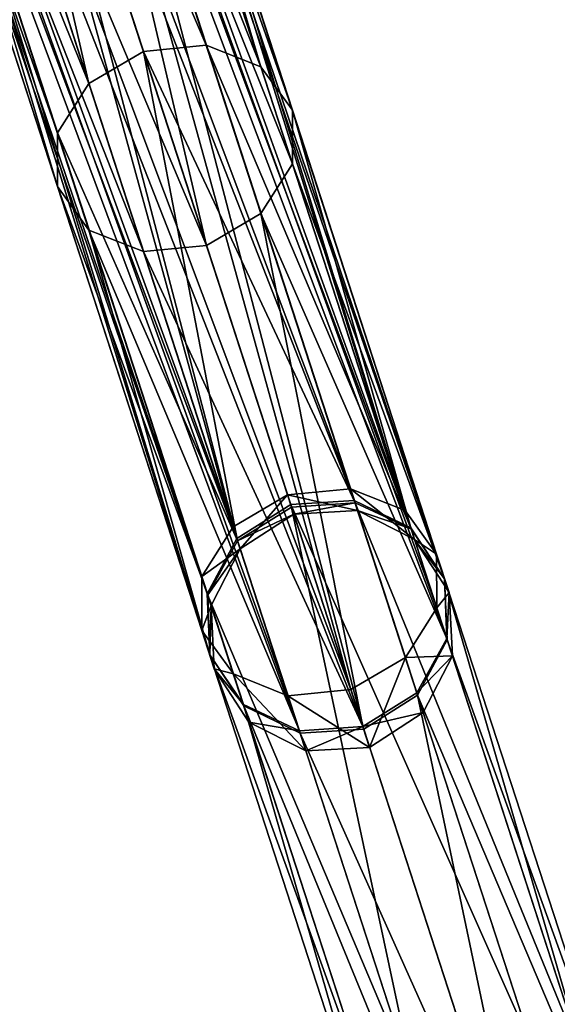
# Model space of a CAD drawing. Header units: millimetres. Extents: x 0 to 316, y 0 to 317.
# Tile 299 of 656: x 169.07 to 175.6, y 106.03 to 118. Entities that reach past the tile are written whole.
import ezdxf

# ---------------------------------------------------------------- set-up
doc = ezdxf.new("R2010")
doc.units = ezdxf.units.MM
doc.header["$LTSCALE"] = 25.4
doc.layers.get('0').update_dxf_attribs({"true_color": 0xff5454})

# ---------------------------------------------------------------- blocks, each defined once
blk = doc.blocks.new('LUKSOR-L-8847.STL')
at = {"color": 250, "true_color": 0x262626}
mesh = blk.add_polyface(dxfattribs=at)
corners = [(17.208, 132.764, 656.481), (26.679, 119.24, 677.559), (17.922, 133.039, 656.349), (25.956, 118.979, 677.672)]
mesh.append_faces([[corners[k] for k in face] for face in [(0, 1, 2), (1, 0, 3)]], dxfattribs={"vtx0": -1, "color": 250})
mesh = blk.add_polyface(dxfattribs=at)
corners = [(17.922, 133.039, 656.349), (27.386, 119.15, 677.253), (18.606, 132.985, 655.986), (26.679, 119.24, 677.559)]
mesh.append_faces([[corners[k] for k in face] for face in [(0, 1, 2), (1, 0, 3)]], dxfattribs={"vtx0": -1, "color": 250})
mesh = blk.add_polyface(dxfattribs=at)
corners = [(25.956, 118.979, 677.672), (16.655, 132.235, 656.349), (25.412, 118.436, 677.559), (17.208, 132.764, 656.481)]
mesh.append_faces([[corners[k] for k in face] for face in [(0, 1, 2), (1, 0, 3)]], dxfattribs={"vtx0": -1, "color": 250})
mesh = blk.add_polyface(dxfattribs=at)
corners = [(25.412, 118.436, 677.559), (16.413, 131.592, 655.986), (25.193, 117.757, 677.253), (16.655, 132.235, 656.349)]
mesh.append_faces([[corners[k] for k in face] for face in [(0, 1, 2), (1, 0, 3)]], dxfattribs={"vtx0": -1, "color": 250})
mesh = blk.add_polyface(dxfattribs=at)
corners = [(25.193, 117.757, 677.253), (16.545, 131.009, 655.491), (25.357, 117.124, 676.834), (16.413, 131.592, 655.986)]
mesh.append_faces([[corners[k] for k in face] for face in [(0, 1, 2), (1, 0, 3)]], dxfattribs={"vtx0": -1, "color": 250})
mesh = blk.add_polyface(dxfattribs=at)
corners = [(25.357, 117.124, 676.834), (17.017, 130.641, 654.996), (25.86, 116.707, 676.415), (16.545, 131.009, 655.491)]
mesh.append_faces([[corners[k] for k in face] for face in [(0, 1, 2), (1, 0, 3)]], dxfattribs={"vtx0": -1, "color": 250})
mesh = blk.add_polyface(dxfattribs=at)
corners = [(27.29, 116.877, 675.997), (17.701, 130.587, 654.634), (18.415, 130.861, 654.501), (26.567, 116.616, 676.109)]
mesh.append_faces([[corners[k] for k in face] for face in [(0, 1, 2), (1, 0, 3)]], dxfattribs={"vtx0": -1, "color": 250})
mesh = blk.add_polyface(dxfattribs=at)
corners = [(26.567, 116.616, 676.109), (17.017, 130.641, 654.996), (17.701, 130.587, 654.634), (25.86, 116.707, 676.415)]
mesh.append_faces([[corners[k] for k in face] for face in [(0, 1, 2), (1, 0, 3)]], dxfattribs={"vtx0": -1, "color": 250})
mesh = blk.add_polyface(dxfattribs=at)
corners = [(9.924, 129.337, 656.481), (15.734, 113.882, 677.559), (10.684, 129.425, 656.349), (14.969, 113.809, 677.672)]
mesh.append_faces([[corners[k] for k in face] for face in [(0, 1, 2), (1, 0, 3)]], dxfattribs={"vtx0": -1, "color": 250})
mesh = blk.add_polyface(dxfattribs=at)
corners = [(10.684, 129.425, 656.349), (16.397, 113.618, 677.253), (11.333, 129.202, 655.986), (15.734, 113.882, 677.559)]
mesh.append_faces([[corners[k] for k in face] for face in [(0, 1, 2), (1, 0, 3)]], dxfattribs={"vtx0": -1, "color": 250})
mesh = blk.add_polyface(dxfattribs=at)
corners = [(14.307, 113.419, 677.559), (9.924, 129.337, 656.481), (9.257, 128.961, 656.349), (14.969, 113.809, 677.672)]
mesh.append_faces([[corners[k] for k in face] for face in [(0, 1, 2), (1, 0, 3)]], dxfattribs={"vtx0": -1, "color": 250})
mesh = blk.add_polyface(dxfattribs=at)
corners = [(11.699, 128.728, 655.491), (16.397, 113.618, 677.253), (16.78, 113.089, 676.834), (11.333, 129.202, 655.986)]
mesh.append_faces([[corners[k] for k in face] for face in [(0, 1, 2), (1, 0, 3)]], dxfattribs={"vtx0": -1, "color": 250})
mesh = blk.add_polyface(dxfattribs=at)
corners = [(14.307, 113.419, 677.559), (8.863, 128.399, 655.986), (13.926, 112.816, 677.253), (9.257, 128.961, 656.349)]
mesh.append_faces([[corners[k] for k in face] for face in [(0, 1, 2), (1, 0, 3)]], dxfattribs={"vtx0": -1, "color": 250})
mesh = blk.add_polyface(dxfattribs=at)
corners = [(11.682, 128.13, 654.996), (16.78, 113.089, 676.834), (16.782, 112.435, 676.415), (11.699, 128.728, 655.491)]
mesh.append_faces([[corners[k] for k in face] for face in [(0, 1, 2), (1, 0, 3)]], dxfattribs={"vtx0": -1, "color": 250})
mesh = blk.add_polyface(dxfattribs=at)
corners = [(13.926, 112.816, 677.253), (8.846, 127.801, 655.491), (13.927, 112.162, 676.834), (8.863, 128.399, 655.986)]
mesh.append_faces([[corners[k] for k in face] for face in [(0, 1, 2), (1, 0, 3)]], dxfattribs={"vtx0": -1, "color": 250})
mesh = blk.add_polyface(dxfattribs=at)
corners = [(11.287, 127.568, 654.634), (16.782, 112.435, 676.415), (16.4, 111.832, 676.109), (11.682, 128.13, 654.996)]
mesh.append_faces([[corners[k] for k in face] for face in [(0, 1, 2), (1, 0, 3)]], dxfattribs={"vtx0": -1, "color": 250})
mesh = blk.add_polyface(dxfattribs=at)
corners = [(13.927, 112.162, 676.834), (9.211, 127.328, 654.996), (14.311, 111.632, 676.415), (8.846, 127.801, 655.491)]
mesh.append_faces([[corners[k] for k in face] for face in [(0, 1, 2), (1, 0, 3)]], dxfattribs={"vtx0": -1, "color": 250})
mesh = blk.add_polyface(dxfattribs=at)
corners = [(11.287, 127.568, 654.634), (15.738, 111.442, 675.997), (10.62, 127.193, 654.501), (16.4, 111.832, 676.109)]
mesh.append_faces([[corners[k] for k in face] for face in [(0, 1, 2), (1, 0, 3)]], dxfattribs={"vtx0": -1, "color": 250})
mesh = blk.add_polyface(dxfattribs=at)
corners = [(14.974, 111.368, 676.109), (9.211, 127.328, 654.996), (9.86, 127.105, 654.634), (14.311, 111.632, 676.415)]
mesh.append_faces([[corners[k] for k in face] for face in [(0, 1, 2), (1, 0, 3)]], dxfattribs={"vtx0": -1, "color": 250})
mesh = blk.add_polyface(dxfattribs=at)
corners = [(15.738, 111.442, 675.997), (9.86, 127.105, 654.634), (10.62, 127.193, 654.501), (14.974, 111.368, 676.109)]
mesh.append_faces([[corners[k] for k in face] for face in [(0, 1, 2), (1, 0, 3)]], dxfattribs={"vtx0": -1, "color": 250})
mesh = blk.add_polyface(dxfattribs=at)
corners = [(10.67, 127.04, 699.742), (13.982, 119.273, 690.328), (13.218, 119.199, 690.215), (11.425, 127.143, 699.89)]
mesh.append_faces([[corners[k] for k in face] for face in [(0, 1, 2), (1, 0, 3)]], dxfattribs={"vtx0": -1, "color": 250})
mesh = blk.add_polyface(dxfattribs=at)
corners = [(11.425, 127.143, 699.89), (14.645, 119.011, 690.636), (13.982, 119.273, 690.328), (12.062, 126.96, 700.295)]
mesh.append_faces([[corners[k] for k in face] for face in [(0, 1, 2), (1, 0, 3)]], dxfattribs={"vtx0": -1, "color": 250})
mesh = blk.add_polyface(dxfattribs=at)
corners = [(10.67, 127.04, 699.742), (12.556, 118.809, 690.328), (9.999, 126.679, 699.89), (13.218, 119.199, 690.215)]
mesh.append_faces([[corners[k] for k in face] for face in [(0, 1, 2), (1, 0, 3)]], dxfattribs={"vtx0": -1, "color": 250})
mesh = blk.add_polyface(dxfattribs=at)
corners = [(14.645, 119.011, 690.636), (12.41, 126.541, 700.848), (15.028, 118.483, 691.058), (12.062, 126.96, 700.295)]
mesh.append_faces([[corners[k] for k in face] for face in [(0, 1, 2), (1, 0, 3)]], dxfattribs={"vtx0": -1, "color": 250})
mesh = blk.add_polyface(dxfattribs=at)
corners = [(9.591, 126.157, 700.295), (12.556, 118.809, 690.328), (12.174, 118.208, 690.636), (9.999, 126.679, 699.89)]
mesh.append_faces([[corners[k] for k in face] for face in [(0, 1, 2), (1, 0, 3)]], dxfattribs={"vtx0": -1, "color": 250})
mesh = blk.add_polyface(dxfattribs=at)
corners = [(15.028, 118.483, 691.058), (12.375, 125.997, 701.401), (15.028, 117.831, 691.48), (12.41, 126.541, 700.848)]
mesh.append_faces([[corners[k] for k in face] for face in [(0, 1, 2), (1, 0, 3)]], dxfattribs={"vtx0": -1, "color": 250})
mesh = blk.add_polyface(dxfattribs=at)
corners = [(9.556, 125.614, 700.848), (12.174, 118.208, 690.636), (12.175, 117.556, 691.058), (9.591, 126.157, 700.295)]
mesh.append_faces([[corners[k] for k in face] for face in [(0, 1, 2), (1, 0, 3)]], dxfattribs={"vtx0": -1, "color": 250})
mesh = blk.add_polyface(dxfattribs=at)
corners = [(15.028, 117.831, 691.48), (11.967, 125.475, 701.807), (14.646, 117.229, 691.788), (12.375, 125.997, 701.401)]
mesh.append_faces([[corners[k] for k in face] for face in [(0, 1, 2), (1, 0, 3)]], dxfattribs={"vtx0": -1, "color": 250})
mesh = blk.add_polyface(dxfattribs=at)
corners = [(11.123, 125.646, 524.926), (15.78, 113.74, 478.08), (15.007, 113.691, 478.022), (11.897, 125.692, 524.972)]
mesh.append_faces([[corners[k] for k in face] for face in [(0, 1, 2), (1, 0, 3)]], dxfattribs={"vtx0": -1, "color": 250})
mesh = blk.add_polyface(dxfattribs=at)
corners = [(11.897, 125.692, 524.972), (16.465, 113.41, 478.24), (15.78, 113.74, 478.08), (12.584, 125.353, 525.096)]
mesh.append_faces([[corners[k] for k in face] for face in [(0, 1, 2), (1, 0, 3)]], dxfattribs={"vtx0": -1, "color": 250})
mesh = blk.add_polyface(dxfattribs=at)
corners = [(9.904, 125.194, 701.401), (12.175, 117.556, 691.058), (12.557, 117.028, 691.48), (9.556, 125.614, 700.848)]
mesh.append_faces([[corners[k] for k in face] for face in [(0, 1, 2), (1, 0, 3)]], dxfattribs={"vtx0": -1, "color": 250})
mesh = blk.add_polyface(dxfattribs=at)
corners = [(14.354, 113.277, 478.08), (11.123, 125.646, 524.926), (15.007, 113.691, 478.022), (10.47, 125.228, 524.972)]
mesh.append_faces([[corners[k] for k in face] for face in [(0, 1, 2), (1, 0, 3)]], dxfattribs={"vtx0": -1, "color": 250})
mesh = blk.add_polyface(dxfattribs=at)
corners = [(13.984, 116.84, 691.901), (11.967, 125.475, 701.807), (11.296, 125.114, 701.955), (14.646, 117.229, 691.788)]
mesh.append_faces([[corners[k] for k in face] for face in [(0, 1, 2), (1, 0, 3)]], dxfattribs={"vtx0": -1, "color": 250})
mesh = blk.add_polyface(dxfattribs=at)
corners = [(16.465, 113.41, 478.24), (13.001, 124.72, 525.265), (16.877, 112.79, 478.459), (12.584, 125.353, 525.096)]
mesh.append_faces([[corners[k] for k in face] for face in [(0, 1, 2), (1, 0, 3)]], dxfattribs={"vtx0": -1, "color": 250})
mesh = blk.add_polyface(dxfattribs=at)
corners = [(13.22, 116.766, 691.788), (9.904, 125.194, 701.401), (12.557, 117.028, 691.48), (10.541, 125.011, 701.807)]
mesh.append_faces([[corners[k] for k in face] for face in [(0, 1, 2), (1, 0, 3)]], dxfattribs={"vtx0": -1, "color": 250})
mesh = blk.add_polyface(dxfattribs=at)
corners = [(10.113, 124.55, 525.096), (14.354, 113.277, 478.08), (13.994, 112.607, 478.24), (10.47, 125.228, 524.972)]
mesh.append_faces([[corners[k] for k in face] for face in [(0, 1, 2), (1, 0, 3)]], dxfattribs={"vtx0": -1, "color": 250})
mesh = blk.add_polyface(dxfattribs=at)
corners = [(13.984, 116.84, 691.901), (10.541, 125.011, 701.807), (13.22, 116.766, 691.788), (11.296, 125.114, 701.955)]
mesh.append_faces([[corners[k] for k in face] for face in [(0, 1, 2), (1, 0, 3)]], dxfattribs={"vtx0": -1, "color": 250})
mesh = blk.add_polyface(dxfattribs=at)
corners = [(16.877, 112.79, 478.459), (13.036, 123.963, 525.435), (16.908, 112.046, 478.677), (13.001, 124.72, 525.265)]
mesh.append_faces([[corners[k] for k in face] for face in [(0, 1, 2), (1, 0, 3)]], dxfattribs={"vtx0": -1, "color": 250})
mesh = blk.add_polyface(dxfattribs=at)
corners = [(10.148, 123.793, 525.265), (13.994, 112.607, 478.24), (14.024, 111.863, 478.459), (10.113, 124.55, 525.096)]
mesh.append_faces([[corners[k] for k in face] for face in [(0, 1, 2), (1, 0, 3)]], dxfattribs={"vtx0": -1, "color": 250})
mesh = blk.add_polyface(dxfattribs=at)
corners = [(16.908, 112.046, 478.677), (12.679, 123.285, 525.559), (16.548, 111.376, 478.837), (13.036, 123.963, 525.435)]
mesh.append_faces([[corners[k] for k in face] for face in [(0, 1, 2), (1, 0, 3)]], dxfattribs={"vtx0": -1, "color": 250})
mesh = blk.add_polyface(dxfattribs=at)
corners = [(10.565, 123.16, 525.435), (14.024, 111.863, 478.459), (14.437, 111.243, 478.677), (10.148, 123.793, 525.265)]
mesh.append_faces([[corners[k] for k in face] for face in [(0, 1, 2), (1, 0, 3)]], dxfattribs={"vtx0": -1, "color": 250})
mesh = blk.add_polyface(dxfattribs=at)
corners = [(12.679, 123.285, 525.559), (15.894, 110.962, 478.896), (16.548, 111.376, 478.837), (12.026, 122.867, 525.604)]
mesh.append_faces([[corners[k] for k in face] for face in [(0, 1, 2), (1, 0, 3)]], dxfattribs={"vtx0": -1, "color": 250})
mesh = blk.add_polyface(dxfattribs=at)
corners = [(15.122, 110.913, 478.837), (10.565, 123.16, 525.435), (14.437, 111.243, 478.677), (11.252, 122.821, 525.559)]
mesh.append_faces([[corners[k] for k in face] for face in [(0, 1, 2), (1, 0, 3)]], dxfattribs={"vtx0": -1, "color": 250})
mesh = blk.add_polyface(dxfattribs=at)
corners = [(15.894, 110.962, 478.896), (11.252, 122.821, 525.559), (15.122, 110.913, 478.837), (12.026, 122.867, 525.604)]
mesh.append_faces([[corners[k] for k in face] for face in [(0, 1, 2), (1, 0, 3)]], dxfattribs={"vtx0": -1, "color": 250})
mesh = blk.add_polyface(dxfattribs=at)
corners = [(14.362, 113.249, 679.115), (13.218, 119.199, 690.215), (15.018, 113.659, 679.043), (12.556, 118.809, 690.328)]
mesh.append_faces([[corners[k] for k in face] for face in [(0, 1, 2), (1, 0, 3)]], dxfattribs={"vtx0": -1, "color": 250})
mesh = blk.add_polyface(dxfattribs=at)
corners = [(13.218, 119.199, 690.215), (15.789, 113.713, 679.115), (15.018, 113.659, 679.043), (13.982, 119.273, 690.328)]
mesh.append_faces([[corners[k] for k in face] for face in [(0, 1, 2), (1, 0, 3)]], dxfattribs={"vtx0": -1, "color": 250})
mesh = blk.add_polyface(dxfattribs=at)
corners = [(13.982, 119.273, 690.328), (16.47, 113.394, 679.31), (15.789, 113.713, 679.115), (14.645, 119.011, 690.636)]
mesh.append_faces([[corners[k] for k in face] for face in [(0, 1, 2), (1, 0, 3)]], dxfattribs={"vtx0": -1, "color": 250})
mesh = blk.add_polyface(dxfattribs=at)
corners = [(16.47, 113.394, 679.31), (15.028, 118.483, 691.058), (16.877, 112.79, 679.578), (14.645, 119.011, 690.636)]
mesh.append_faces([[corners[k] for k in face] for face in [(0, 1, 2), (1, 0, 3)]], dxfattribs={"vtx0": -1, "color": 250})
mesh = blk.add_polyface(dxfattribs=at)
corners = [(12.174, 118.208, 690.636), (14.362, 113.249, 679.115), (13.999, 112.592, 679.31), (12.556, 118.809, 690.328)]
mesh.append_faces([[corners[k] for k in face] for face in [(0, 1, 2), (1, 0, 3)]], dxfattribs={"vtx0": -1, "color": 250})
mesh = blk.add_polyface(dxfattribs=at)
corners = [(16.877, 112.79, 679.578), (15.028, 117.831, 691.48), (16.903, 112.061, 679.845), (15.028, 118.483, 691.058)]
mesh.append_faces([[corners[k] for k in face] for face in [(0, 1, 2), (1, 0, 3)]], dxfattribs={"vtx0": -1, "color": 250})
mesh = blk.add_polyface(dxfattribs=at)
corners = [(12.175, 117.556, 691.058), (13.999, 112.592, 679.31), (14.024, 111.863, 679.578), (12.174, 118.208, 690.636)]
mesh.append_faces([[corners[k] for k in face] for face in [(0, 1, 2), (1, 0, 3)]], dxfattribs={"vtx0": -1, "color": 250})
mesh = blk.add_polyface(dxfattribs=at)
corners = [(16.903, 112.061, 679.845), (14.646, 117.229, 691.788), (16.539, 111.404, 680.04), (15.028, 117.831, 691.48)]
mesh.append_faces([[corners[k] for k in face] for face in [(0, 1, 2), (1, 0, 3)]], dxfattribs={"vtx0": -1, "color": 250})
mesh = blk.add_polyface(dxfattribs=at)
corners = [(12.557, 117.028, 691.48), (14.024, 111.863, 679.578), (14.432, 111.259, 679.845), (12.175, 117.556, 691.058)]
mesh.append_faces([[corners[k] for k in face] for face in [(0, 1, 2), (1, 0, 3)]], dxfattribs={"vtx0": -1, "color": 250})
mesh = blk.add_polyface(dxfattribs=at)
corners = [(14.646, 117.229, 691.788), (15.884, 110.993, 680.112), (16.539, 111.404, 680.04), (13.984, 116.84, 691.901)]
mesh.append_faces([[corners[k] for k in face] for face in [(0, 1, 2), (1, 0, 3)]], dxfattribs={"vtx0": -1, "color": 250})
mesh = blk.add_polyface(dxfattribs=at)
corners = [(15.113, 110.94, 680.04), (12.557, 117.028, 691.48), (14.432, 111.259, 679.845), (13.22, 116.766, 691.788)]
mesh.append_faces([[corners[k] for k in face] for face in [(0, 1, 2), (1, 0, 3)]], dxfattribs={"vtx0": -1, "color": 250})
mesh = blk.add_polyface(dxfattribs=at)
corners = [(15.884, 110.993, 680.112), (13.22, 116.766, 691.788), (15.113, 110.94, 680.04), (13.984, 116.84, 691.901)]
mesh.append_faces([[corners[k] for k in face] for face in [(0, 1, 2), (1, 0, 3)]], dxfattribs={"vtx0": -1, "color": 250})
mesh = blk.add_polyface(dxfattribs=at)
corners = [(14.969, 113.809, 677.672), (15.82, 113.617, 678.315), (15.734, 113.882, 677.559), (15.045, 113.575, 678.338)]
mesh.append_faces([[corners[k] for k in face] for face in [(0, 1, 2), (1, 0, 3)]], dxfattribs={"vtx0": -1, "color": 250})
mesh = blk.add_polyface(dxfattribs=at)
corners = [(15.734, 113.882, 677.559), (16.511, 113.268, 678.253), (16.397, 113.618, 677.253), (15.82, 113.617, 678.315)]
mesh.append_faces([[corners[k] for k in face] for face in [(0, 1, 2), (1, 0, 3)]], dxfattribs={"vtx0": -1, "color": 250})
mesh = blk.add_polyface(dxfattribs=at)
corners = [(14.394, 113.153, 678.315), (14.969, 113.809, 677.672), (14.307, 113.419, 677.559), (15.045, 113.575, 678.338)]
mesh.append_faces([[corners[k] for k in face] for face in [(0, 1, 2), (1, 0, 3)]], dxfattribs={"vtx0": -1, "color": 250})
mesh = blk.add_polyface(dxfattribs=at)
corners = [(15.007, 113.691, 478.022), (17.941, 107.09, 461.243), (17.173, 107.027, 461.148), (15.78, 113.74, 478.08)]
mesh.append_faces([[corners[k] for k in face] for face in [(0, 1, 2), (1, 0, 3)]], dxfattribs={"vtx0": -1, "color": 250})
mesh = blk.add_polyface(dxfattribs=at)
corners = [(15.045, 113.575, 678.338), (15.789, 113.713, 679.115), (15.82, 113.617, 678.315), (15.018, 113.659, 679.043)]
mesh.append_faces([[corners[k] for k in face] for face in [(0, 1, 2), (1, 0, 3)]], dxfattribs={"vtx0": -1, "color": 250})
mesh = blk.add_polyface(dxfattribs=at)
corners = [(15.78, 113.74, 478.08), (18.613, 106.799, 461.502), (17.941, 107.09, 461.243), (16.465, 113.41, 478.24)]
mesh.append_faces([[corners[k] for k in face] for face in [(0, 1, 2), (1, 0, 3)]], dxfattribs={"vtx0": -1, "color": 250})
mesh = blk.add_polyface(dxfattribs=at)
corners = [(15.82, 113.617, 678.315), (16.47, 113.394, 679.31), (16.511, 113.268, 678.253), (15.789, 113.713, 679.115)]
mesh.append_faces([[corners[k] for k in face] for face in [(0, 1, 2), (1, 0, 3)]], dxfattribs={"vtx0": -1, "color": 250})
mesh = blk.add_polyface(dxfattribs=at)
corners = [(16.514, 106.626, 461.243), (15.007, 113.691, 478.022), (17.173, 107.027, 461.148), (14.354, 113.277, 478.08)]
mesh.append_faces([[corners[k] for k in face] for face in [(0, 1, 2), (1, 0, 3)]], dxfattribs={"vtx0": -1, "color": 250})
mesh = blk.add_polyface(dxfattribs=at)
corners = [(14.362, 113.249, 679.115), (15.045, 113.575, 678.338), (14.394, 113.153, 678.315), (15.018, 113.659, 679.043)]
mesh.append_faces([[corners[k] for k in face] for face in [(0, 1, 2), (1, 0, 3)]], dxfattribs={"vtx0": -1, "color": 250})
mesh = blk.add_polyface(dxfattribs=at)
corners = [(16.78, 113.089, 676.834), (16.511, 113.268, 678.253), (16.932, 112.621, 678.168), (16.397, 113.618, 677.253)]
mesh.append_faces([[corners[k] for k in face] for face in [(0, 1, 2), (1, 0, 3)]], dxfattribs={"vtx0": -1, "color": 250})
mesh = blk.add_polyface(dxfattribs=at)
corners = [(14.394, 113.153, 678.315), (13.926, 112.816, 677.253), (14.04, 112.465, 678.253), (14.307, 113.419, 677.559)]
mesh.append_faces([[corners[k] for k in face] for face in [(0, 1, 2), (1, 0, 3)]], dxfattribs={"vtx0": -1, "color": 250})
mesh = blk.add_polyface(dxfattribs=at)
corners = [(18.613, 106.799, 461.502), (16.877, 112.79, 478.459), (19.008, 106.233, 461.856), (16.465, 113.41, 478.24)]
mesh.append_faces([[corners[k] for k in face] for face in [(0, 1, 2), (1, 0, 3)]], dxfattribs={"vtx0": -1, "color": 250})
mesh = blk.add_polyface(dxfattribs=at)
corners = [(16.511, 113.268, 678.253), (16.877, 112.79, 679.578), (16.932, 112.621, 678.168), (16.47, 113.394, 679.31)]
mesh.append_faces([[corners[k] for k in face] for face in [(0, 1, 2), (1, 0, 3)]], dxfattribs={"vtx0": -1, "color": 250})
mesh = blk.add_polyface(dxfattribs=at)
corners = [(13.994, 112.607, 478.24), (16.514, 106.626, 461.243), (16.142, 105.996, 461.502), (14.354, 113.277, 478.08)]
mesh.append_faces([[corners[k] for k in face] for face in [(0, 1, 2), (1, 0, 3)]], dxfattribs={"vtx0": -1, "color": 250})
mesh = blk.add_polyface(dxfattribs=at)
corners = [(13.999, 112.592, 679.31), (14.394, 113.153, 678.315), (14.04, 112.465, 678.253), (14.362, 113.249, 679.115)]
mesh.append_faces([[corners[k] for k in face] for face in [(0, 1, 2), (1, 0, 3)]], dxfattribs={"vtx0": -1, "color": 250})
mesh = blk.add_polyface(dxfattribs=at)
corners = [(16.782, 112.435, 676.415), (16.932, 112.621, 678.168), (16.971, 111.851, 678.082), (16.78, 113.089, 676.834)]
mesh.append_faces([[corners[k] for k in face] for face in [(0, 1, 2), (1, 0, 3)]], dxfattribs={"vtx0": -1, "color": 250})
mesh = blk.add_polyface(dxfattribs=at)
corners = [(14.04, 112.465, 678.253), (13.927, 112.162, 676.834), (14.079, 111.694, 678.168), (13.926, 112.816, 677.253)]
mesh.append_faces([[corners[k] for k in face] for face in [(0, 1, 2), (1, 0, 3)]], dxfattribs={"vtx0": -1, "color": 250})
mesh = blk.add_polyface(dxfattribs=at)
corners = [(16.932, 112.621, 678.168), (16.903, 112.061, 679.845), (16.971, 111.851, 678.082), (16.877, 112.79, 679.578)]
mesh.append_faces([[corners[k] for k in face] for face in [(0, 1, 2), (1, 0, 3)]], dxfattribs={"vtx0": -1, "color": 250})
mesh = blk.add_polyface(dxfattribs=at)
corners = [(19.008, 106.233, 461.856), (16.908, 112.046, 478.677), (19.021, 105.542, 462.21), (16.877, 112.79, 478.459)]
mesh.append_faces([[corners[k] for k in face] for face in [(0, 1, 2), (1, 0, 3)]], dxfattribs={"vtx0": -1, "color": 250})
mesh = blk.add_polyface(dxfattribs=at)
corners = [(14.024, 111.863, 478.459), (16.142, 105.996, 461.502), (16.155, 105.305, 461.856), (13.994, 112.607, 478.24)]
mesh.append_faces([[corners[k] for k in face] for face in [(0, 1, 2), (1, 0, 3)]], dxfattribs={"vtx0": -1, "color": 250})
mesh = blk.add_polyface(dxfattribs=at)
corners = [(14.024, 111.863, 679.578), (14.04, 112.465, 678.253), (14.079, 111.694, 678.168), (13.999, 112.592, 679.31)]
mesh.append_faces([[corners[k] for k in face] for face in [(0, 1, 2), (1, 0, 3)]], dxfattribs={"vtx0": -1, "color": 250})
mesh = blk.add_polyface(dxfattribs=at)
corners = [(16.4, 111.832, 676.109), (16.971, 111.851, 678.082), (16.618, 111.162, 678.02), (16.782, 112.435, 676.415)]
mesh.append_faces([[corners[k] for k in face] for face in [(0, 1, 2), (1, 0, 3)]], dxfattribs={"vtx0": -1, "color": 250})
mesh = blk.add_polyface(dxfattribs=at)
corners = [(14.079, 111.694, 678.168), (14.311, 111.632, 676.415), (14.5, 111.048, 678.082), (13.927, 112.162, 676.834)]
mesh.append_faces([[corners[k] for k in face] for face in [(0, 1, 2), (1, 0, 3)]], dxfattribs={"vtx0": -1, "color": 250})
mesh = blk.add_polyface(dxfattribs=at)
corners = [(16.971, 111.851, 678.082), (16.539, 111.404, 680.04), (16.618, 111.162, 678.02), (16.903, 112.061, 679.845)]
mesh.append_faces([[corners[k] for k in face] for face in [(0, 1, 2), (1, 0, 3)]], dxfattribs={"vtx0": -1, "color": 250})
mesh = blk.add_polyface(dxfattribs=at)
corners = [(19.021, 105.542, 462.21), (16.548, 111.376, 478.837), (18.649, 104.912, 462.469), (16.908, 112.046, 478.677)]
mesh.append_faces([[corners[k] for k in face] for face in [(0, 1, 2), (1, 0, 3)]], dxfattribs={"vtx0": -1, "color": 250})
mesh = blk.add_polyface(dxfattribs=at)
corners = [(14.432, 111.259, 679.845), (14.079, 111.694, 678.168), (14.5, 111.048, 678.082), (14.024, 111.863, 679.578)]
mesh.append_faces([[corners[k] for k in face] for face in [(0, 1, 2), (1, 0, 3)]], dxfattribs={"vtx0": -1, "color": 250})
mesh = blk.add_polyface(dxfattribs=at)
corners = [(14.437, 111.243, 478.677), (16.155, 105.305, 461.856), (16.55, 104.739, 462.21), (14.024, 111.863, 478.459)]
mesh.append_faces([[corners[k] for k in face] for face in [(0, 1, 2), (1, 0, 3)]], dxfattribs={"vtx0": -1, "color": 250})
mesh = blk.add_polyface(dxfattribs=at)
corners = [(16.4, 111.832, 676.109), (15.966, 110.74, 677.997), (15.738, 111.442, 675.997), (16.618, 111.162, 678.02)]
mesh.append_faces([[corners[k] for k in face] for face in [(0, 1, 2), (1, 0, 3)]], dxfattribs={"vtx0": -1, "color": 250})
mesh = blk.add_polyface(dxfattribs=at)
corners = [(15.191, 110.699, 678.02), (14.311, 111.632, 676.415), (14.974, 111.368, 676.109), (14.5, 111.048, 678.082)]
mesh.append_faces([[corners[k] for k in face] for face in [(0, 1, 2), (1, 0, 3)]], dxfattribs={"vtx0": -1, "color": 250})
mesh = blk.add_polyface(dxfattribs=at)
corners = [(15.966, 110.74, 677.997), (14.974, 111.368, 676.109), (15.738, 111.442, 675.997), (15.191, 110.699, 678.02)]
mesh.append_faces([[corners[k] for k in face] for face in [(0, 1, 2), (1, 0, 3)]], dxfattribs={"vtx0": -1, "color": 250})
mesh = blk.add_polyface(dxfattribs=at)
corners = [(16.618, 111.162, 678.02), (15.884, 110.993, 680.112), (15.966, 110.74, 677.997), (16.539, 111.404, 680.04)]
mesh.append_faces([[corners[k] for k in face] for face in [(0, 1, 2), (1, 0, 3)]], dxfattribs={"vtx0": -1, "color": 250})
mesh = blk.add_polyface(dxfattribs=at)
corners = [(16.548, 111.376, 478.837), (17.99, 104.511, 462.564), (18.649, 104.912, 462.469), (15.894, 110.962, 478.896)]
mesh.append_faces([[corners[k] for k in face] for face in [(0, 1, 2), (1, 0, 3)]], dxfattribs={"vtx0": -1, "color": 250})
mesh = blk.add_polyface(dxfattribs=at)
corners = [(15.113, 110.94, 680.04), (14.5, 111.048, 678.082), (15.191, 110.699, 678.02), (14.432, 111.259, 679.845)]
mesh.append_faces([[corners[k] for k in face] for face in [(0, 1, 2), (1, 0, 3)]], dxfattribs={"vtx0": -1, "color": 250})
mesh = blk.add_polyface(dxfattribs=at)
corners = [(17.222, 104.448, 462.469), (14.437, 111.243, 478.677), (16.55, 104.739, 462.21), (15.122, 110.913, 478.837)]
mesh.append_faces([[corners[k] for k in face] for face in [(0, 1, 2), (1, 0, 3)]], dxfattribs={"vtx0": -1, "color": 250})
mesh = blk.add_polyface(dxfattribs=at)
corners = [(15.884, 110.993, 680.112), (15.191, 110.699, 678.02), (15.966, 110.74, 677.997), (15.113, 110.94, 680.04)]
mesh.append_faces([[corners[k] for k in face] for face in [(0, 1, 2), (1, 0, 3)]], dxfattribs={"vtx0": -1, "color": 250})
mesh = blk.add_polyface(dxfattribs=at)
corners = [(17.99, 104.511, 462.564), (15.122, 110.913, 478.837), (17.222, 104.448, 462.469), (15.894, 110.962, 478.896)]
mesh.append_faces([[corners[k] for k in face] for face in [(0, 1, 2), (1, 0, 3)]], dxfattribs={"vtx0": -1, "color": 250})

msp = doc.modelspace()

# ---------------------------------------------------------------- block references
at = {"color": 0}
msp.add_blockref('LUKSOR-L-8847.STL', (157.356, -1.586, -12.747), dxfattribs=at)

doc.saveas('drawing.dxf')
